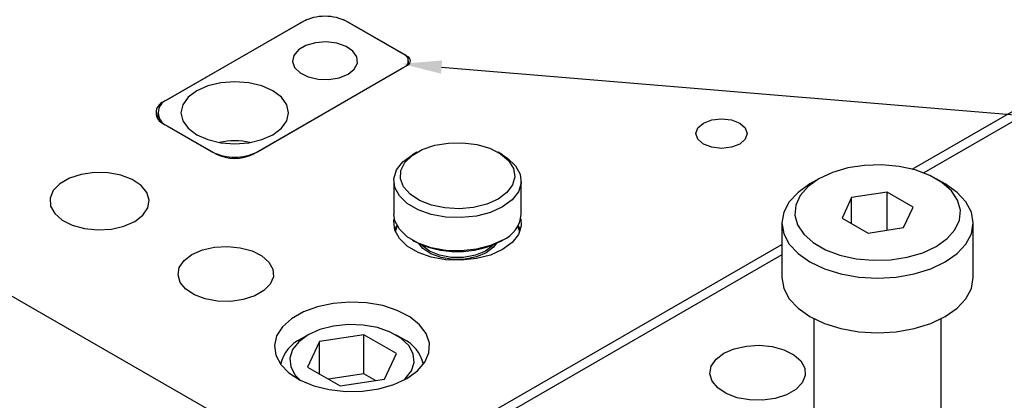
# Model space of a CAD drawing. Header units: inches. Extents: x 220 to 877, y 4 to 174.
# Tile 476 of 656: x 496.13 to 499.99, y 147.76 to 149.25. Entities that reach past the tile are written whole.
import ezdxf

# ---------------------------------------------------------------- set-up
doc = ezdxf.new("R2010")
doc.units = ezdxf.units.IN
doc.header["$LTSCALE"] = 0.5
doc.header["$MEASUREMENT"] = 0
for name, color, linetype in [('DIE-M-S', 8, 'Continuous'), ('DIE-M-S2', 1, 'Continuous'), ('DIE-M-S3', 8, 'Continuous'), ('RAI-M-S', 8, 'Continuous'), ('SID-M-S', 105, 'Continuous'), ('SVD-M-S', 8, 'Continuous')]:
    doc.layers.add(name, color=color, linetype=linetype)

msp = doc.modelspace()

# ---------------------------------------------------------------- linework, layer by layer
at = {"layer": 'DIE-M-S', "linetype": 'Continuous', "lineweight": 25}
for p, q in [((487.35693, 153.21427), (497.43321, 147.39736)), ((499.63068, 148.66594), (500.90133, 149.39947)), ((497.25289, 149.25265), (496.69428, 148.93017)), ((497.25289, 149.25151), (497.25289, 149.25265)), ((497.65064, 149.10876), (497.40139, 149.25265)), ((497.40139, 149.25151), (497.40139, 149.25265)), ((497.65064, 149.10436), (497.65064, 149.10876)), ((497.04783, 148.72606), (497.65064, 149.07406)), ((496.69428, 148.92858), (496.69428, 148.93017)), ((498.81171, 148.84669), (498.84432, 148.85926)), ((498.84432, 148.85926), (498.88277, 148.86368)), ((498.88277, 148.86368), (498.92123, 148.85926)), ((498.92123, 148.85926), (498.95384, 148.84669)), ((496.69428, 148.84444), (496.89934, 148.72606)), ((498.78227, 148.80566), (498.78992, 148.82787)), ((498.78992, 148.82787), (498.81171, 148.84669)), ((498.95384, 148.84669), (498.97562, 148.82787)), ((498.97562, 148.82787), (498.98327, 148.80566)), ((498.78992, 148.78346), (498.78227, 148.80566)), ((498.81171, 148.76464), (498.78992, 148.78346)), ((498.97562, 148.78346), (498.95384, 148.76464)), ((498.98327, 148.80566), (498.97562, 148.78346)), ((498.84432, 148.75206), (498.81171, 148.76464)), ((498.88277, 148.74765), (498.84432, 148.75206)), ((498.92123, 148.75206), (498.88277, 148.74765)), ((498.95384, 148.76464), (498.92123, 148.75206)), ((496.32543, 148.63003), (496.28788, 148.60835)), ((496.37172, 148.64505), (496.32543, 148.63003)), ((496.42331, 148.65231), (496.37172, 148.64505)), ((496.47639, 148.65127), (496.42331, 148.65231)), ((496.52701, 148.64199), (496.47639, 148.65127)), ((496.57141, 148.62518), (496.52701, 148.64199)), ((496.28788, 148.60835), (496.26185, 148.58163)), ((496.60631, 148.60207), (496.57141, 148.62518)), ((496.62912, 148.57439), (496.60631, 148.60207)), ((496.26185, 148.58163), (496.24928, 148.55184)), ((496.24928, 148.55184), (496.25109, 148.5212)), ((496.63814, 148.54417), (496.62912, 148.57439)), ((496.25109, 148.5212), (496.26716, 148.49198)), ((496.61323, 148.48516), (496.63271, 148.51368)), ((496.63271, 148.51368), (496.63814, 148.54417)), ((496.26716, 148.49198), (496.29628, 148.46635)), ((496.58114, 148.46073), (496.61323, 148.48516)), ((496.29628, 148.46635), (496.33631, 148.4462)), ((496.33631, 148.4462), (496.38427, 148.43303)), ((496.38427, 148.43303), (496.4366, 148.42783)), ((496.48943, 148.43096), (496.53883, 148.44221)), ((496.53883, 148.44221), (496.58114, 148.46073)), ((497.59732, 148.46128), (497.5989, 148.47094)), ((497.60096, 148.42655), (497.59732, 148.46128)), ((498.09641, 148.44385), (498.08554, 148.40963)), ((498.09483, 148.47094), (498.09641, 148.44385)), ((496.4366, 148.42783), (496.48943, 148.43096)), ((497.61889, 148.39334), (497.60096, 148.42655)), ((498.08554, 148.40963), (498.06081, 148.3779)), ((496.84634, 148.34894), (496.89384, 148.35975)), ((496.89384, 148.35975), (496.94463, 148.36277)), ((496.94463, 148.36277), (496.99495, 148.35776)), ((496.99495, 148.35776), (497.04107, 148.3451)), ((497.43321, 147.39736), (499.11942, 148.37079)), ((497.65007, 148.36356), (497.61889, 148.39334)), ((497.69268, 148.33896), (497.65007, 148.36356)), ((498.06081, 148.3779), (498.02364, 148.35052)), ((496.77479, 148.30764), (496.80565, 148.33113)), ((496.80565, 148.33113), (496.84634, 148.34894)), ((497.04107, 148.3451), (497.07955, 148.32572)), ((497.07955, 148.32572), (497.10756, 148.30108)), ((497.74426, 148.32096), (497.69268, 148.33896)), ((497.8018, 148.31061), (497.74426, 148.32096)), ((497.9762, 148.32906), (497.92124, 148.31478)), ((498.02364, 148.35052), (497.9762, 148.32906)), ((496.75084, 148.25089), (496.75606, 148.28022)), ((496.75606, 148.28022), (496.77479, 148.30764)), ((497.10756, 148.30108), (497.123, 148.27298)), ((497.86196, 148.30851), (497.8018, 148.31061)), ((497.92124, 148.31478), (497.86196, 148.30851)), ((496.75952, 148.22184), (496.75084, 148.25089)), ((497.12475, 148.24352), (497.11266, 148.21488)), ((497.123, 148.27298), (497.12475, 148.24352)), ((496.78145, 148.19522), (496.75952, 148.22184)), ((497.11266, 148.21488), (497.08763, 148.18918)), ((496.81501, 148.17301), (496.78145, 148.19522)), ((496.8577, 148.15684), (496.81501, 148.17301)), ((497.05153, 148.16834), (497.00702, 148.15389)), ((497.08763, 148.18918), (497.05153, 148.16834)), ((496.90637, 148.14792), (496.8577, 148.15684)), ((496.95741, 148.14691), (496.90637, 148.14792)), ((497.00702, 148.15389), (496.95741, 148.14691)), ((497.29791, 148.12633), (497.24243, 148.10585)), ((497.35972, 148.13943), (497.29791, 148.12633)), ((497.42496, 148.14456), (497.35972, 148.13943)), ((497.49059, 148.14148), (497.42496, 148.14456)), ((497.55353, 148.13032), (497.49059, 148.14148)), ((497.61085, 148.11162), (497.55353, 148.13032)), ((497.24243, 148.10585), (497.19587, 148.07898)), ((497.65986, 148.08623), (497.61085, 148.11162)), ((497.69827, 148.05536), (497.65986, 148.08623)), ((497.16041, 148.04695), (497.13771, 148.01127)), ((497.19587, 148.07898), (497.16041, 148.04695)), ((497.72429, 148.02044), (497.69827, 148.05536)), ((497.13771, 148.01127), (497.12882, 147.97361)), ((497.7367, 147.98311), (497.72429, 148.02044)), ((497.12882, 147.97361), (497.13416, 147.93572)), ((497.73492, 147.94511), (497.7367, 147.98311)), ((497.13416, 147.93572), (497.15349, 147.89938)), ((497.71903, 147.90823), (497.73492, 147.94511)), ((497.15349, 147.89938), (497.18589, 147.86629)), ((497.68977, 147.87417), (497.71903, 147.90823)), ((497.18589, 147.86629), (497.22986, 147.838)), ((497.64852, 147.84455), (497.68977, 147.87417)), ((497.22986, 147.838), (497.28334, 147.81582)), ((497.28334, 147.81582), (497.34383, 147.8008)), ((497.53821, 147.80384), (497.5972, 147.82073)), ((497.5972, 147.82073), (497.64852, 147.84455)), ((497.34383, 147.8008), (497.40849, 147.79364)), ((497.40849, 147.79364), (497.47431, 147.79467)), ((497.47431, 147.79467), (497.53821, 147.80384))]:
    msp.add_line(p, q, dxfattribs=at)
for centre, radius, start, end in [((497.64406, 149.09141), 0.01856, 290.78342, 69.21658), ((496.71055, 148.8873), 0.04584, 110.78342, 249.21658), ((496.97359, 148.86936), 0.16139, 242.60967, 297.39033)]:
    msp.add_arc(centre, radius, start, end, dxfattribs=at)
at = {"layer": 'DIE-M-S2', "linetype": 'Continuous', "lineweight": 25}
for p, q in [((497.23875, 149.24448), (496.70842, 148.93833)), ((497.6365, 149.11692), (497.41553, 149.24448)), ((497.22297, 149.13434), (497.20446, 149.11249)), ((497.25276, 149.15154), (497.22297, 149.13434)), ((497.29062, 149.16223), (497.25276, 149.15154)), ((497.33243, 149.16524), (497.29062, 149.16223)), ((497.37367, 149.16024), (497.33243, 149.16524)), ((497.40987, 149.14779), (497.37367, 149.16024)), ((497.4371, 149.12923), (497.40987, 149.14779)), ((497.45242, 149.10657), (497.4371, 149.12923)), ((497.20446, 149.11249), (497.19925, 149.08835)), ((497.45416, 149.08227), (497.45242, 149.10657)), ((497.6548, 149.07685), (497.6548, 149.09141)), ((497.06197, 148.73423), (497.6365, 149.06589)), ((497.19925, 149.08835), (497.2079, 149.06455)), ((497.2079, 149.06455), (497.22947, 149.04365)), ((497.41765, 149.03916), (497.44213, 149.05895)), ((497.44213, 149.05895), (497.45416, 149.08227)), ((497.22947, 149.04365), (497.26162, 149.02793)), ((497.26162, 149.02793), (497.30087, 149.01909)), ((497.30087, 149.01909), (497.34297, 149.01808)), ((497.34297, 149.01808), (497.38336, 149.02502)), ((497.38336, 149.02502), (497.41765, 149.03916)), ((496.82439, 148.97344), (496.79086, 148.94821)), ((496.86809, 148.99279), (496.82439, 148.97344)), ((496.91898, 149.00496), (496.86809, 148.99279)), ((496.97359, 149.00911), (496.91898, 149.00496)), ((497.0282, 149.00496), (496.97359, 149.00911)), ((497.07909, 148.99279), (497.0282, 149.00496)), ((497.12279, 148.97344), (497.07909, 148.99279)), ((497.15632, 148.94821), (497.12279, 148.97344)), ((496.79086, 148.94821), (496.76978, 148.91883)), ((497.1774, 148.91883), (497.15632, 148.94821)), ((496.76978, 148.91883), (496.76259, 148.8873)), ((497.18459, 148.8873), (497.1774, 148.91883)), ((496.67181, 148.8873), (496.67181, 148.86371)), ((496.76259, 148.8873), (496.76978, 148.85578)), ((497.1774, 148.85578), (497.18459, 148.8873)), ((496.70842, 148.83628), (496.8852, 148.73423)), ((496.76978, 148.85578), (496.79086, 148.8264)), ((496.79086, 148.8264), (496.82439, 148.80117)), ((497.12279, 148.80117), (497.15632, 148.8264)), ((497.15632, 148.8264), (497.1774, 148.85578)), ((496.82439, 148.80117), (496.86809, 148.78182)), ((496.86809, 148.78182), (496.91898, 148.76965)), ((497.0282, 148.76965), (497.07909, 148.78182)), ((497.07909, 148.78182), (497.12279, 148.80117)), ((496.91898, 148.76965), (496.97359, 148.7655)), ((496.97359, 148.7655), (497.0282, 148.76965))]:
    msp.add_line(p, q, dxfattribs=at)
for centre, radius, start, end in [((497.32714, 149.07389), 0.19213, 62.60967, 117.39033), ((497.62682, 149.09141), 0.02729, 290.78342, 69.21658), ((496.72779, 148.8873), 0.05458, 110.78342, 249.21658), ((496.97359, 148.90482), 0.19213, 242.60967, 297.39033)]:
    msp.add_arc(centre, radius, start, end, dxfattribs=at)
at = {"layer": 'DIE-M-S3', "linetype": 'Continuous', "lineweight": 25}
for p, q in [((497.66908, 148.71998), (497.70896, 148.743)), ((497.70896, 148.743), (497.75751, 148.75958)), ((497.75751, 148.75958), (497.81167, 148.76866)), ((497.81167, 148.76866), (497.86804, 148.76968)), ((497.86804, 148.76968), (497.92308, 148.76258)), ((497.92308, 148.76258), (497.97333, 148.7478)), ((497.97333, 148.7478), (498.01564, 148.72627)), ((497.63292, 148.69462), (497.67006, 148.72199)), ((497.64037, 148.69196), (497.66908, 148.71998)), ((497.68774, 148.7322), (497.67006, 148.72199)), ((498.02367, 148.72199), (498.00599, 148.7322)), ((498.01564, 148.72627), (498.04734, 148.69934)), ((498.02367, 148.72199), (498.04366, 148.70896)), ((498.04366, 148.70896), (498.07484, 148.67919)), ((497.60818, 148.66289), (497.63292, 148.69462)), ((497.62463, 148.66069), (497.64037, 148.69196)), ((498.04734, 148.69934), (498.06644, 148.66871)), ((498.06644, 148.66871), (498.07175, 148.63629)), ((498.07484, 148.67919), (498.09277, 148.64597)), ((497.59732, 148.62867), (497.60818, 148.66289)), ((497.60096, 148.59394), (497.59732, 148.62867)), ((497.62286, 148.62815), (497.62463, 148.66069)), ((497.63517, 148.59637), (497.62286, 148.62815)), ((498.07175, 148.63629), (498.06293, 148.60413)), ((498.09277, 148.64597), (498.09641, 148.61124)), ((497.59686, 148.61996), (497.59686, 148.48931)), ((497.61889, 148.56073), (497.60096, 148.59394)), ((497.66077, 148.56736), (497.63517, 148.59637)), ((498.06293, 148.60413), (498.04053, 148.57425)), ((498.09641, 148.61124), (498.08554, 148.57702)), ((498.09686, 148.48931), (498.09686, 148.61996)), ((497.65007, 148.53095), (497.61889, 148.56073)), ((497.69807, 148.54294), (497.66077, 148.56736)), ((498.00596, 148.54853), (497.9614, 148.52857)), ((498.04053, 148.57425), (498.00596, 148.54853)), ((498.08554, 148.57702), (498.06081, 148.54529)), ((497.69268, 148.50635), (497.65007, 148.53095)), ((497.74472, 148.52464), (497.69807, 148.54294)), ((497.79778, 148.51361), (497.74472, 148.52464)), ((497.85393, 148.51055), (497.79778, 148.51361)), ((497.90964, 148.51564), (497.85393, 148.51055)), ((497.9614, 148.52857), (497.90964, 148.51564)), ((498.02364, 148.51791), (497.9762, 148.49645)), ((498.06081, 148.54529), (498.02364, 148.51791)), ((497.60096, 148.4633), (497.59686, 148.48931)), ((497.74426, 148.48835), (497.69268, 148.50635)), ((497.8018, 148.478), (497.74426, 148.48835)), ((497.86196, 148.4759), (497.8018, 148.478)), ((497.92124, 148.48217), (497.86196, 148.4759)), ((497.9762, 148.49645), (497.92124, 148.48217)), ((497.61889, 148.43008), (497.60096, 148.4633)), ((497.60113, 148.42603), (497.60818, 148.44243)), ((497.60345, 148.41965), (497.6109, 148.44163)), ((497.60818, 148.44243), (497.60928, 148.4444)), ((498.08283, 148.44163), (498.08785, 148.42907)), ((498.08445, 148.4444), (498.0926, 148.42603)), ((497.65007, 148.40031), (497.61889, 148.43008)), ((497.69268, 148.3757), (497.65007, 148.40031)), ((498.08785, 148.42907), (498.09028, 148.41965)), ((497.67006, 148.38728), (497.67359, 148.38523)), ((497.74426, 148.3577), (497.69268, 148.3757)), ((497.71139, 148.35443), (497.6952, 148.37415)), ((497.70876, 148.36703), (497.70698, 148.36911)), ((497.73726, 148.34439), (497.70876, 148.36703)), ((497.8018, 148.34735), (497.74426, 148.3577)), ((497.9762, 148.3658), (497.92124, 148.35152)), ((497.98497, 148.36703), (497.95646, 148.34439)), ((497.98832, 148.36041), (497.96, 148.33826)), ((498.02364, 148.38726), (497.9762, 148.3658)), ((497.98674, 148.36911), (497.98497, 148.36703)), ((497.99853, 148.37415), (497.98832, 148.36041)), ((498.02013, 148.38523), (498.02367, 148.38728)), ((497.7425, 148.33356), (497.71139, 148.35443)), ((497.77649, 148.32793), (497.73726, 148.34439)), ((497.78288, 148.31892), (497.7425, 148.33356)), ((497.82262, 148.31928), (497.77649, 148.32793)), ((497.82895, 148.31179), (497.78288, 148.31892)), ((497.86196, 148.34525), (497.8018, 148.34735)), ((497.87111, 148.31928), (497.82262, 148.31928)), ((497.92124, 148.35152), (497.86196, 148.34525)), ((497.91723, 148.32793), (497.87111, 148.31928)), ((497.92163, 148.32191), (497.87661, 148.31282)), ((497.95646, 148.34439), (497.91723, 148.32793)), ((497.96, 148.33826), (497.92163, 148.32191)), ((497.87661, 148.31282), (497.82895, 148.31179))]:
    msp.add_line(p, q, dxfattribs=at)
for centre, radius, start, end in [((497.976, 148.49873), 0.12123, 293.13813, 355.54173), ((497.84686, 148.7138), 0.37145, 242.19469, 297.79993)]:
    msp.add_arc(centre, radius, start, end, dxfattribs=at)
at = {"layer": 'RAI-M-S', "linetype": 'Continuous', "lineweight": 25}
for p, q in [((500.90133, 149.35865), (499.67593, 148.65124)), ((499.11942, 148.32997), (497.89283, 147.62187)), ((498.9323, 147.96114), (498.9798, 147.97196)), ((498.9798, 147.97196), (499.0306, 147.97497)), ((499.0306, 147.97497), (499.08092, 147.96996)), ((499.08092, 147.96996), (499.12703, 147.9573)), ((498.86076, 147.91984), (498.89161, 147.94333)), ((498.89161, 147.94333), (498.9323, 147.96114)), ((499.12703, 147.9573), (499.16552, 147.93793)), ((499.16552, 147.93793), (499.19352, 147.91328)), ((498.83681, 147.8631), (498.84203, 147.89242)), ((498.84203, 147.89242), (498.86076, 147.91984)), ((499.19352, 147.91328), (499.20897, 147.88519)), ((498.84548, 147.83405), (498.83681, 147.8631)), ((499.21071, 147.85573), (499.19862, 147.82709)), ((499.20897, 147.88519), (499.21071, 147.85573)), ((498.86741, 147.80743), (498.84548, 147.83405)), ((499.19862, 147.82709), (499.1736, 147.80139)), ((498.90097, 147.78521), (498.86741, 147.80743)), ((498.94367, 147.76904), (498.90097, 147.78521)), ((499.13749, 147.78055), (499.09298, 147.7661)), ((499.1736, 147.80139), (499.13749, 147.78055)), ((498.99234, 147.76013), (498.94367, 147.76904)), ((499.04337, 147.75912), (498.99234, 147.76013)), ((499.09298, 147.7661), (499.04337, 147.75912))]:
    msp.add_line(p, q, dxfattribs=at)
at = {"layer": 'SID-M-S'}
msp.add_line((497.78438, 149.06664), (510.65801, 147.9931), dxfattribs=at)
msp.add_solid([(497.78222, 149.04073), (497.62892, 149.07961), (497.78222, 149.04073), (497.78654, 149.09255)], dxfattribs=at)
at = {"layer": 'SVD-M-S', "linetype": 'Continuous', "lineweight": 25}
for p, q in [((499.37795, 148.67076), (499.31741, 148.65295)), ((499.44358, 148.68091), (499.37795, 148.67076)), ((499.51143, 148.68296), (499.44358, 148.68091)), ((499.57854, 148.67683), (499.51143, 148.68296)), ((499.64197, 148.66277), (499.57854, 148.67683)), ((499.26461, 148.62827), (499.22185, 148.59779)), ((499.26458, 148.62825), (499.22921, 148.60783)), ((499.31741, 148.65295), (499.26461, 148.62827)), ((499.69895, 148.64141), (499.64197, 148.66277)), ((499.74699, 148.61367), (499.69895, 148.64141)), ((499.75963, 148.60783), (499.72427, 148.62825)), ((499.22926, 148.60785), (499.18262, 148.57505)), ((499.22185, 148.59779), (499.19101, 148.56284)), ((499.784, 148.58078), (499.74699, 148.61367)), ((499.80622, 148.57505), (499.75963, 148.60783)), ((499.18262, 148.57505), (499.14797, 148.53762)), ((499.19101, 148.56284), (499.17342, 148.52495)), ((499.39236, 148.55452), (499.355, 148.47404)), ((499.53178, 148.57609), (499.39236, 148.55452)), ((499.39236, 148.45247), (499.39236, 148.55452)), ((499.63384, 148.51717), (499.53178, 148.57609)), ((499.53178, 148.42667), (499.53178, 148.57609)), ((499.80835, 148.54416), (499.784, 148.58078)), ((499.84088, 148.53762), (499.80622, 148.57505)), ((499.14797, 148.53762), (499.12663, 148.49701)), ((499.17342, 148.52495), (499.16987, 148.48578)), ((499.59648, 148.43668), (499.63384, 148.51717)), ((499.81898, 148.50542), (499.80835, 148.54416)), ((499.86222, 148.49701), (499.84088, 148.53762)), ((499.12663, 148.49701), (499.11942, 148.45478)), ((499.16987, 148.48578), (499.1805, 148.44704)), ((499.355, 148.47404), (499.45706, 148.41512)), ((499.81542, 148.46625), (499.81898, 148.50542)), ((499.86942, 148.45478), (499.86222, 148.49701)), ((499.11942, 148.45478), (499.11942, 148.24043)), ((499.11942, 148.45478), (499.12663, 148.41254)), ((499.1805, 148.44704), (499.20485, 148.41043)), ((499.45706, 148.41512), (499.59648, 148.43668)), ((499.79784, 148.42837), (499.81542, 148.46625)), ((499.86222, 148.41254), (499.86942, 148.45478)), ((499.86942, 148.24043), (499.86942, 148.45478)), ((499.12663, 148.41254), (499.14797, 148.37193)), ((499.20485, 148.41043), (499.24185, 148.37753)), ((499.76699, 148.39342), (499.79784, 148.42837)), ((499.84088, 148.37193), (499.86222, 148.41254)), ((499.14797, 148.37193), (499.18262, 148.3345)), ((499.24185, 148.37753), (499.28989, 148.3498)), ((499.67143, 148.33825), (499.72423, 148.36294)), ((499.72423, 148.36294), (499.76699, 148.39342)), ((499.80622, 148.3345), (499.84088, 148.37193)), ((499.18262, 148.3345), (499.22926, 148.3017)), ((499.28989, 148.3498), (499.34688, 148.32843)), ((499.34688, 148.32843), (499.41031, 148.31438)), ((499.54526, 148.31029), (499.61089, 148.32045)), ((499.61089, 148.32045), (499.67143, 148.33825)), ((499.75959, 148.3017), (499.80622, 148.3345)), ((499.22926, 148.3017), (499.28608, 148.27478)), ((499.41031, 148.31438), (499.47741, 148.30824)), ((499.47741, 148.30824), (499.54526, 148.31029)), ((499.70276, 148.27478), (499.75959, 148.3017)), ((499.11942, 148.24043), (499.12663, 148.1982)), ((499.28608, 148.27478), (499.35092, 148.25477)), ((499.35092, 148.25477), (499.42126, 148.24245)), ((499.42126, 148.24245), (499.49442, 148.23829)), ((499.49442, 148.23829), (499.56758, 148.24245)), ((499.56758, 148.24245), (499.63793, 148.25477)), ((499.63793, 148.25477), (499.70276, 148.27478)), ((499.86222, 148.1982), (499.86942, 148.24043)), ((499.86942, 148.24043), (499.86942, 148.24043)), ((499.12663, 148.1982), (499.14797, 148.15759)), ((499.84088, 148.15759), (499.86222, 148.1982)), ((499.14797, 148.15759), (499.18262, 148.12016)), ((499.80622, 148.12016), (499.84088, 148.15759)), ((499.18262, 148.12016), (499.22926, 148.08736)), ((499.22926, 148.08736), (499.28608, 148.06043)), ((499.70276, 148.06043), (499.75959, 148.08736)), ((499.75959, 148.08736), (499.80622, 148.12016)), ((497.36069, 148.05011), (497.3071, 148.03619)), ((497.41849, 148.05623), (497.36069, 148.05011)), ((497.47714, 148.05418), (497.41849, 148.05623)), ((497.53324, 148.04409), (497.47714, 148.05418)), ((499.24442, 148.07908), (499.24442, 147.41476)), ((499.28608, 148.06043), (499.35092, 148.04043)), ((499.63793, 148.04043), (499.70276, 148.06043)), ((499.74442, 147.41476), (499.74442, 148.07908)), ((497.26085, 148.01527), (497.22461, 147.98857)), ((497.26082, 148.01525), (497.2343, 147.99994)), ((497.3071, 148.03619), (497.26085, 148.01527)), ((497.47983, 148.01622), (497.30583, 147.9893)), ((497.6072, 147.94268), (497.47983, 148.01622)), ((497.47983, 147.86311), (497.47983, 148.01622)), ((497.58353, 148.02654), (497.53324, 148.04409)), ((497.62508, 148.00255), (497.58353, 148.02654)), ((497.63211, 147.99994), (497.60559, 148.01525)), ((499.35092, 148.04043), (499.42126, 148.02811)), ((499.42126, 148.02811), (499.49442, 148.02395)), ((499.49442, 148.02395), (499.56758, 148.02811)), ((499.56758, 148.02811), (499.63793, 148.04043)), ((497.22461, 147.98857), (497.20049, 147.95763)), ((497.30583, 147.9893), (497.25921, 147.88886)), ((497.30583, 147.86194), (497.30583, 147.9893)), ((497.65548, 147.97352), (497.62508, 148.00255)), ((497.67296, 147.94113), (497.65548, 147.97352)), ((497.20049, 147.95763), (497.1899, 147.92427)), ((497.56058, 147.84224), (497.6072, 147.94268)), ((497.67651, 147.90727), (497.67296, 147.94113)), ((497.1899, 147.92427), (497.19345, 147.89041)), ((497.66592, 147.87391), (497.67651, 147.90727)), ((497.19345, 147.89041), (497.21093, 147.85802)), ((497.21093, 147.85802), (497.23036, 147.83774)), ((497.25921, 147.88886), (497.38658, 147.81532)), ((497.47983, 147.86311), (497.341, 147.84164)), ((497.52541, 147.8368), (497.47983, 147.86311)), ((497.6418, 147.84297), (497.66592, 147.87391)), ((497.38658, 147.81532), (497.56058, 147.84224)), ((497.63605, 147.83774), (497.6418, 147.84297))]:
    msp.add_line(p, q, dxfattribs=at)
for centre, radius, start, end in [((496.97359, 148.50313), 0.27387, 77.4393, 102.5607), ((497.29371, 147.86877), 0.144, 114.35368, 167.52336), ((497.57271, 147.86878), 0.14398, 12.47585, 65.63526)]:
    msp.add_arc(centre, radius, start, end, dxfattribs=at)

doc.saveas('drawing.dxf')
